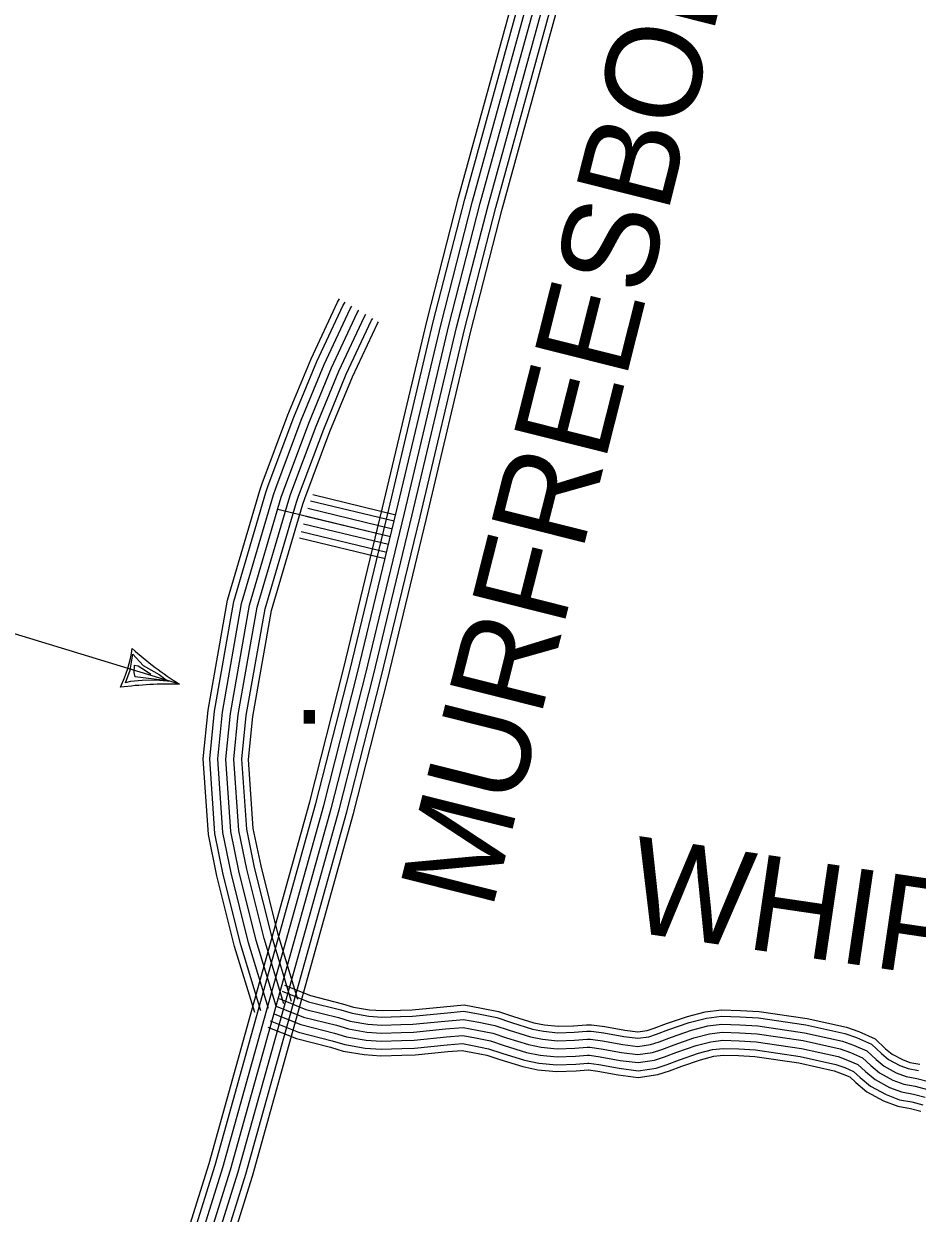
# Model space of a CAD drawing. Extents: x 1788175 to 1969470, y 584502 to 738744.
# Drawn here: x 1862951 to 1866402, y 621223 to 625820 of the extents above; entities that cross this region are included whole.
import ezdxf

# ---------------------------------------------------------------- set-up
doc = ezdxf.new("R2010")
doc.units = 0
for name, color, linetype in [('DESIGN - ROW - Right-of-Way and Easement Labels', 7, 'Continuous'), ('DESIGN - UTILITIES - Cable (Overhead) with Text', 7, 'Continuous'), ('DESIGN - UTILITIES - Cable (Underground) with Text', 7, 'Continuous'), ('SURVEY - CENTERLINE - Preliminary Text', 7, 'Continuous'), ('SURVEY - TRANSPORTATION - Roads', 7, 'Continuous')]:
    doc.layers.add(name, color=color, linetype=linetype)

msp = doc.modelspace()

# ---------------------------------------------------------------- linework, layer by layer
at = {"layer": 'DESIGN - UTILITIES - Cable (Overhead) with Text'}
for p, q in [((1863552, 623267.8), (1862897.5, 623467.4)), ((1863362.2, 623321.4), (1863371.3, 623383.9)), ((1863371.3, 623383.9), (1863412, 623339.4)), ((1863343, 623272.9), (1863362.2, 623321.4)), ((1863377.5, 623313.3), (1863378.1, 623340.9)), ((1863381.2, 623296.7), (1863377.5, 623313.3)), ((1863378.1, 623340.9), (1863392.9, 623338.6)), ((1863392.9, 623338.6), (1863420.5, 623320.2)), ((1863412, 623339.4), (1863473.5, 623305.1)), ((1863420.5, 623320.2), (1863442, 623307)), ((1863473.5, 623305.1), (1863506, 623280.9)), ((1863363.3, 623277.8), (1863343, 623272.9)), ((1863407.7, 623282), (1863363.3, 623277.8)), ((1863506, 623280.9), (1863381.2, 623296.7)), ((1863460, 623282.7), (1863407.7, 623282)), ((1863518.4, 623278.2), (1863460, 623282.7))]:
    msp.add_line(p, q, dxfattribs=at)
for centre, radius, start, end in [((1862843.3, 623483.9), 532.3, 334.6156, 351.474), ((1864291.6, 624440.5), 1386.4, 228.3241, 237.7626), ((1863520.4, 621715.9), 1552.3, 88.8324, 97.2601)]:
    msp.add_arc(centre, radius, start, end, dxfattribs=at)
at = {"layer": 'SURVEY - CENTERLINE - Preliminary Text'}
for points in [[(1862953.7, 619135.9), (1863666.3, 621415.8), (1864055.6, 622812.9), (1864186.1, 623325.3), (1864336.7, 623949.2), (1864508.5, 624674.2), (1864630.5, 625148.5), (1864853.4, 625958.9), (1865058.6, 626599.9), (1865292.5, 627391.2), (1865437.9, 627869.1), (1865638, 628595.2), (1865808.9, 629073.3), (1865919, 629369.6), (1866122.4, 629768.8), (1866184.3, 629924.4)], [(1862981.8, 619142.8), (1863690, 621408.8), (1864079.5, 622806.6), (1864210.1, 623319.4), (1864360.8, 623943.4), (1864532.5, 624668.3), (1864654.4, 625142.2), (1864877.1, 625951.9), (1865082.2, 626592.6), (1865316.1, 627384.1), (1865461.6, 627862.2), (1865661.6, 628587.8), (1865832.1, 629064.8), (1865941.7, 629359.6), (1866145, 629758.6), (1866206.9, 629914.5)], [(1863014.7, 619144.3), (1863719.8, 621400), (1864109.5, 622798.6), (1864240.1, 623311.9), (1864390.9, 623936.2), (1864562.6, 624660.8), (1864684.4, 625134.2), (1864906.8, 625943), (1865111.8, 626583.5), (1865345.8, 627375.2), (1865491.4, 627853.6), (1865691.2, 628578.4), (1865861.2, 629054.2), (1865970.1, 629347.2), (1866173.2, 629745.8), (1866235.3, 629902)], [(1863045.7, 619139.6), (1863749.5, 621391.3), (1864139.4, 622790.6), (1864270.2, 623304.4), (1864421.1, 623929), (1864592.7, 624653.4), (1864714.3, 625126.2), (1864936.5, 625934.2), (1865141.4, 626574.4), (1865375.5, 627366.2), (1865521.2, 627844.9), (1865720.8, 628569.1), (1865890.4, 629043.6), (1865998.6, 629334.7), (1866201.5, 629733), (1866263.7, 629889.6)], [(1863074.7, 619128.4), (1863779.2, 621382.5), (1864169.4, 622782.6), (1864300.3, 623297), (1864451.2, 623921.8), (1864622.8, 624646), (1864744.3, 625118.3), (1864966.3, 625925.4), (1865171.1, 626565.2), (1865405.2, 627357.3), (1865551, 627836.3), (1865750.3, 628559.7), (1865919.5, 629033), (1866027, 629322.2), (1866229.8, 629720.2), (1866292.1, 629877.1)], [(1863102.3, 619112.6), (1863809, 621373.7), (1864199.3, 622774.6), (1864330.4, 623289.5), (1864481.4, 623914.6), (1864652.9, 624638.5), (1864774.2, 625110.3), (1864996, 625916.5), (1865200.7, 626556.1), (1865434.9, 627348.4), (1865580.7, 627827.7), (1865779.9, 628550.4), (1865948.6, 629022.4), (1866055.4, 629309.7), (1866258.1, 629707.4), (1866320.5, 629864.7)], [(1863123.4, 619094), (1863833.6, 621366.4), (1864224.2, 622768), (1864355.4, 623283.3), (1864506.4, 623908.6), (1864677.8, 624632.3), (1864799.1, 625103.7), (1865020.6, 625909.2), (1865225.3, 626548.6), (1865459.5, 627341), (1865605.4, 627820.5), (1865804.5, 628542.6), (1865972.8, 629013.6), (1866079, 629299.4), (1866281.5, 629696.8), (1866344.1, 629854.3)]]:
    msp.add_lwpolyline(points, dxfattribs=at)
at = {"layer": 'SURVEY - TRANSPORTATION - Roads'}
for points in [[(1863842.8, 621998.5), (1863765.2, 622253.5), (1863696.9, 622526.6), (1863664, 622686.7), (1863644, 622979.7), (1863662.7, 623166.8), (1863737.8, 623592.3), (1863862.4, 624015.9), (1863871.6, 624043.4), (1863970.9, 624308.2), (1864060.3, 624525.1), (1864162.5, 624743.7), (1864170.5, 624757.3)], [(1863866.4, 622005.7), (1863789, 622260.1), (1863721.1, 622532.1), (1863688.6, 622690), (1863668.8, 622979.3), (1863687.2, 623163.4), (1863761.9, 623586.6), (1863886, 624008.5), (1863894.9, 624035.2), (1863993.9, 624299.2), (1864082.9, 624515.2), (1864184.3, 624732.2), (1864191.8, 624744.7)], [(1863896.1, 622014.7), (1863818.9, 622268.3), (1863751.3, 622539), (1863719.4, 622694.2), (1863699.9, 622978.8), (1863718, 623159.2), (1863792.2, 623579.5), (1863915.6, 623999.2), (1863924.1, 624024.8), (1864022.7, 624287.8), (1864111.3, 624502.7), (1864211.8, 624717.7), (1864218.5, 624728.9)], [(1863925.7, 622023.8), (1863848.8, 622276.6), (1863781.5, 622545.8), (1863750.1, 622698.4), (1863731, 622978.3), (1863748.7, 623154.9), (1863822.4, 623572.4), (1863945.2, 623989.9), (1863953.4, 624014.5), (1864051.6, 624276.5), (1864139.7, 624490.2), (1864239.2, 624703.2), (1864245.1, 624713.2)], [(1863925.7, 622023.8), (1863848.8, 622276.6), (1863781.5, 622545.8), (1863750.1, 622698.4), (1863731, 622978.3), (1863748.7, 623154.9), (1863822.4, 623572.4), (1863945.2, 623989.9), (1863953.4, 624014.5), (1864051.6, 624276.5), (1864139.7, 624490.2), (1864239.2, 624703.2), (1864245.1, 624713.2)], [(1863955.4, 622032.8), (1863878.7, 622284.9), (1863811.8, 622552.7), (1863780.9, 622702.6), (1863762.1, 622977.9), (1863779.4, 623150.7), (1863852.6, 623565.3), (1863974.8, 623980.7), (1863982.6, 624004.1), (1864080.4, 624265.1), (1864168.1, 624477.7), (1864266.7, 624688.7), (1864271.8, 624697.4)], [(1863985.1, 622041.8), (1863908.5, 622293.2), (1863842, 622559.6), (1863811.7, 622706.8), (1863793.2, 622977.4), (1863810.2, 623146.4), (1863882.8, 623558.3), (1864004.3, 623971.4), (1864011.8, 623993.8), (1864109.3, 624253.8), (1864196.5, 624465.3), (1864294.1, 624674.2), (1864298.5, 624681.6)], [(1864009.7, 622049.3), (1863933.3, 622300), (1863867.1, 622565.3), (1863837.2, 622710.3), (1863819, 622977), (1863835.6, 623142.9), (1863907.9, 623552.4), (1864028.9, 623963.7), (1864036.1, 623985.2), (1864133.2, 624244.3), (1864220, 624454.9), (1864316.9, 624662.2), (1864320.6, 624668.5)], [(1864067, 624000.2), (1864387.7, 623922.7)], [(1863931.6, 623943.7), (1864367.3, 623838.4)], [(1864048.6, 623947.3), (1864374.6, 623868.6)], [(1864058.3, 623976.8), (1864381.8, 623898.7)], [(1864040.3, 623917.4), (1864367.3, 623838.4)], [(1864022.8, 623857.9), (1864352.7, 623778.2)], [(1864031.5, 623887.6), (1864360, 623808.3)], [(1864015.5, 623833.2), (1864346.7, 623753.2)], [(1863958.2, 622104.2), (1864057.8, 622064), (1864182, 622032.8), (1864224.6, 622019.8), (1864286.9, 622009.4), (1864334.6, 622005.9), (1864405.6, 622007.7), (1864450.5, 622009.6), (1864572.4, 622021.3), (1864652.5, 622028.3), (1864718.7, 622016), (1864784.6, 622002.8), (1864842.8, 621983.3), (1864921.5, 621958.9), (1864962.8, 621950.6), (1865014.9, 621945.5), (1865075, 621947.2), (1865124.3, 621951.3), (1865143.8, 621951.3), (1865195.4, 621944.2), (1865272.8, 621930.2), (1865322.9, 621923.9), (1865359.6, 621929.1), (1865386.7, 621938.1), (1865434.3, 621956), (1865514.3, 621983.3), (1865583.1, 622001.7), (1865645.7, 622009.1), (1865719.3, 622006.9), (1865792.3, 622002.5), (1865977, 621975.4), (1866128.9, 621941.5), (1866176.7, 621924.7), (1866239.4, 621897.3), (1866280.2, 621858.9), (1866305.5, 621838.1), (1866345, 621816.7), (1866374.2, 621805.6), (1866413, 621798.5)], [(1863949, 622081.3), (1864050.1, 622040.4), (1864175.3, 622009), (1864218.9, 621995.7), (1864284, 621984.8), (1864334, 621981.2), (1864406.4, 621983), (1864452.2, 621984.9), (1864574.7, 621996.7), (1864651.3, 622003.4), (1864714, 621991.8), (1864778.2, 621978.9), (1864835.2, 621959.8), (1864915.4, 621934.9), (1864959.1, 621926.1), (1865014, 621920.7), (1865076.4, 621922.5), (1865125.3, 621926.6), (1865142.1, 621926.6), (1865191.5, 621919.8), (1865269.1, 621905.8), (1865323.1, 621899), (1865365.3, 621905), (1865394.9, 621914.8), (1865442.7, 621932.7), (1865521.5, 621959.7), (1865587.8, 621977.3), (1865646.7, 621984.4), (1865718.2, 621982.2), (1865789.7, 621977.9), (1865972.5, 621951.1), (1866122.1, 621917.6), (1866167.7, 621901.6), (1866225.6, 621876.4), (1866263.9, 621840.3), (1866291.6, 621817.5), (1866334.6, 621794.2), (1866367.5, 621781.7), (1866407.8, 621774.3)], [(1863925.7, 622023.8), (1864030.9, 621981.3), (1864158.7, 621949.2), (1864204.7, 621935.2), (1864276.6, 621923.2), (1864332.5, 621919.1), (1864408.5, 621921.1), (1864456.4, 621923), (1864580.4, 621935), (1864648.3, 621940.9), (1864702.3, 621930.9), (1864762.2, 621918.8), (1864816.1, 621900.8), (1864900, 621874.7), (1864950, 621864.7), (1865011.9, 621858.6), (1865079.9, 621860.6), (1865127.8, 621864.6), (1865137.8, 621864.6), (1865181.8, 621858.5), (1865259.7, 621844.5), (1865323.6, 621836.4), (1865379.6, 621844.4), (1865415.6, 621856.4), (1865463.6, 621874.4), (1865539.5, 621900.3), (1865599.5, 621916.3), (1865649.5, 621922.3), (1865715.4, 621920.2), (1865783.4, 621916.2), (1865961.2, 621890), (1866105, 621857.9), (1866145, 621843.9), (1866190.9, 621823.9), (1866222.9, 621793.8), (1866256.8, 621765.8), (1866308.7, 621737.7), (1866350.7, 621721.7), (1866394.6, 621713.7), (1866442.6, 621701.6)], [(1863925.7, 622023.8), (1864030.9, 621981.3), (1864158.7, 621949.2), (1864204.7, 621935.2), (1864276.6, 621923.2), (1864332.5, 621919.1), (1864408.5, 621921.1), (1864456.4, 621923), (1864580.4, 621935), (1864648.3, 621940.9), (1864702.3, 621930.9), (1864762.2, 621918.8), (1864816.1, 621900.8), (1864900, 621874.7), (1864950, 621864.7), (1865011.9, 621858.6), (1865079.9, 621860.6), (1865127.8, 621864.6), (1865137.8, 621864.6), (1865181.8, 621858.5), (1865259.7, 621844.5), (1865323.6, 621836.4), (1865379.6, 621844.4), (1865415.6, 621856.4), (1865463.6, 621874.4), (1865539.5, 621900.3), (1865599.5, 621916.3), (1865649.5, 621922.3), (1865715.4, 621920.2), (1865783.4, 621916.2), (1865961.2, 621890), (1866105, 621857.9), (1866145, 621843.9), (1866190.9, 621823.9), (1866222.9, 621793.8), (1866256.8, 621765.8), (1866308.7, 621737.7), (1866350.7, 621721.7), (1866394.6, 621713.7), (1866442.6, 621701.6)], [(1863937.3, 622052.5), (1864040.5, 622010.9), (1864167, 621979.1), (1864211.8, 621965.4), (1864280.3, 621954), (1864333.3, 621950.1), (1864407.4, 621952), (1864454.3, 621954), (1864577.5, 621965.8), (1864649.8, 621972.2), (1864708.1, 621961.3), (1864770.2, 621948.8), (1864825.6, 621930.3), (1864907.7, 621904.8), (1864954.5, 621895.4), (1865013, 621889.7), (1865078.1, 621891.6), (1865126.6, 621895.6), (1865140, 621895.6), (1865186.6, 621889.2), (1865264.4, 621875.1), (1865323.4, 621867.7), (1865372.5, 621874.7), (1865405.3, 621885.6), (1865453.1, 621903.5), (1865530.5, 621930), (1865593.7, 621946.8), (1865648.1, 621953.3), (1865716.8, 621951.2), (1865786.5, 621947), (1865966.8, 621920.6), (1866113.6, 621887.8), (1866156.3, 621872.8), (1866208.3, 621850.1), (1866243.4, 621817.1), (1866274.2, 621791.6), (1866321.7, 621766), (1866359.1, 621751.7), (1866401.2, 621744), (1866451.7, 621731.3)], [(1863902.5, 621966.3), (1864011.6, 621922.3), (1864142.1, 621889.5), (1864190.4, 621874.7), (1864269.2, 621861.5), (1864331.1, 621857.1), (1864410.6, 621859.1), (1864460.7, 621861.2), (1864586, 621873.2), (1864645.3, 621878.4), (1864690.5, 621870), (1864746.2, 621858.8), (1864797.1, 621841.8), (1864884.7, 621814.6), (1864940.8, 621803.3), (1865009.8, 621796.6), (1865083.3, 621798.7), (1865130.4, 621802.6), (1865133.6, 621802.6), (1865172.1, 621797.3), (1865250.3, 621783.2), (1865324.2, 621773.9), (1865393.9, 621783.8), (1865436.3, 621797.9), (1865484.5, 621816), (1865557.6, 621841), (1865611.2, 621855.3), (1865652.2, 621860.1), (1865712.6, 621858.3), (1865777, 621854.4), (1865949.9, 621829), (1866088, 621798.2), (1866122.3, 621786.2), (1866156.3, 621771.3), (1866181.8, 621747.3), (1866222, 621714.1), (1866282.8, 621681.3), (1866333.9, 621661.7), (1866381.5, 621653.1), (1866424.4, 621642.3)], [(1863914.1, 621995), (1864021.2, 621951.8), (1864150.4, 621919.4), (1864197.5, 621905), (1864272.9, 621892.3), (1864331.8, 621888.1), (1864409.5, 621890.1), (1864458.6, 621892.1), (1864583.2, 621904.1), (1864646.8, 621909.7), (1864696.4, 621900.4), (1864754.2, 621888.8), (1864806.6, 621871.3), (1864892.4, 621844.6), (1864945.4, 621834), (1865010.9, 621827.6), (1865081.6, 621829.6), (1865129.1, 621833.6), (1865135.7, 621833.6), (1865176.9, 621827.9), (1865255, 621813.8), (1865323.9, 621805.2), (1865386.8, 621814.1), (1865425.9, 621827.1), (1865474, 621845.2), (1865548.6, 621870.6), (1865605.4, 621885.8), (1865650.8, 621891.2), (1865714, 621889.2), (1865780.2, 621885.3), (1865955.6, 621859.5), (1866096.5, 621828.1), (1866133.6, 621815), (1866173.6, 621797.6), (1866202.3, 621770.6), (1866239.4, 621740), (1866295.8, 621709.5), (1866342.3, 621691.7), (1866388.1, 621683.4), (1866433.5, 621672)], [(1863892.9, 621942.4), (1864003.6, 621897.7), (1864135.2, 621864.7), (1864184.5, 621849.6), (1864266.2, 621836), (1864330.5, 621831.3), (1864411.4, 621833.4), (1864462.4, 621835.5), (1864588.4, 621847.6), (1864644, 621852.5), (1864685.6, 621844.8), (1864739.5, 621833.9), (1864789.2, 621817.3), (1864878.3, 621789.6), (1864937.1, 621777.8), (1865008.9, 621770.8), (1865084.8, 621773), (1865131.4, 621776.9), (1865131.8, 621776.9), (1865168, 621771.9), (1865246.4, 621757.7), (1865324.4, 621747.9), (1865399.8, 621758.7), (1865444.8, 621773.7), (1865493.2, 621791.8), (1865565, 621816.3), (1865616.1, 621829.9), (1865653.3, 621834.4), (1865711.5, 621832.6), (1865774.4, 621828.8), (1865945.2, 621803.7), (1866080.9, 621773.5), (1866112.9, 621762.2), (1866141.9, 621749.5), (1866164.8, 621728), (1866207.6, 621692.7), (1866272.1, 621657.9), (1866326.9, 621636.9), (1866376, 621627.9), (1866416.8, 621617.7)]]:
    msp.add_lwpolyline(points, dxfattribs=at)

# ---------------------------------------------------------------- texts
at = {"layer": 'DESIGN - ROW - Right-of-Way and Easement Labels'}
for s, height, rotation, p in [('MURFREESBORO', 369.999, 75.8642, (1864758.8, 622389.1)), ('WHIPP-', 370, 351.6417, (1865273, 622314.7))]:
    msp.add_text(s, height=height, rotation=rotation, dxfattribs=at).set_placement(p)
at = {"layer": 'DESIGN - UTILITIES - Cable (Underground) with Text'}
msp.add_text('.', height=343, dxfattribs=at).set_placement((1863989.6, 623114.7))

doc.saveas('drawing.dxf')
